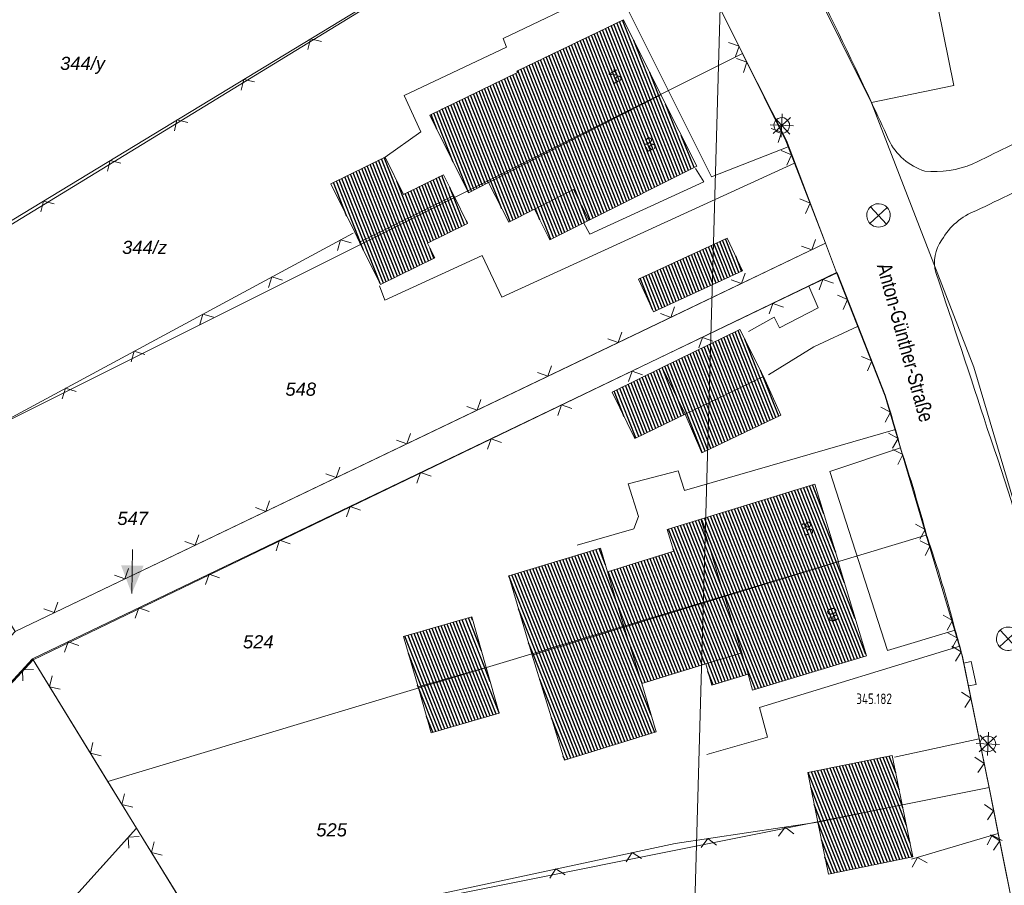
# Model space of a CAD drawing. Header units: metres. Extents: x 345144 to 348639, y 5629211 to 5635235.
# Tile 897 of 1056: x 347822 to 347885, y 5630616 to 5630671. Entities that reach past the tile are written whole.
import ezdxf
from ezdxf.enums import TextEntityAlignment as Align

# ---------------------------------------------------------------- set-up
doc = ezdxf.new("R2010")
doc.units = ezdxf.units.M
doc.header["$MEASUREMENT"] = 0
for name, color, linetype in [('065-066 Ver_Entsorgung', 7, 'Continuous'), ('065-066 Ver_Entsorgung Ausg.', 7, 'Continuous'), ('081-083 Topographie', 7, 'Continuous'), ('AX Flurstück', 7, 'Continuous'), ('AX Gebäude', 7, 'Continuous'), ('Blatt', 7, 'Continuous'), ('Definitionslinie', 7, 'Continuous'), ('MG Präsentationsobjekt - Linie', 7, 'Continuous'), ('Präsentationsobjekt -Text (punktförmig)', 7, 'Continuous'), ('Strasse Lokation', 7, 'Continuous')]:
    doc.layers.add(name, color=color, linetype=linetype)
doc.styles.add('ARIAL', font='arial.ttf', dxfattribs={"height": 1})
doc.styles.add('ARIALIT', font='ariali.ttf', dxfattribs={"height": 1})
doc.styles.add('DIN-6776-IT', font='txt', dxfattribs={"height": 1})
pattern_1 = [(111.5294117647, (0, 0), (-0.186045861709, -0.07339575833), [])]

# ---------------------------------------------------------------- blocks, each defined once
blk = doc.blocks.new('alk_3504_nrw')
at = {"color": 134, "lineweight": 5, "true_color": 0x00b2b2, "flags": 128}
for points in [[(-0.729333, -0.684), (-0.707333, -0.707333), (0.707333, 0.707333)], [(-0.707333, 0.707333), (0.707333, -0.707333)]]:
    blk.add_lwpolyline(points, dxfattribs=at)
at = {"color": 134, "lineweight": 5, "true_color": 0x00b2b2}
for start, end in [(90, -90), (-90, 90)]:
    blk.add_arc((0, 0), 1, start, end, dxfattribs=at)
blk = doc.blocks.new('alk_5742_nrw')
at = {"color": 134, "lineweight": 5, "true_color": 0x00b2b2, "flags": 128}
for points in [[(0, -1), (0, 1)], [(1, 0), (-1, 0)], [(0.707333, -0.707333), (-0.707333, 0.707333)], [(-0.707333, -0.707333), (0.707333, 0.707333)]]:
    blk.add_lwpolyline(points, dxfattribs=at)
at = {"color": 134, "lineweight": 5, "true_color": 0x00b2b2}
for start, end in [(0, 180), (180, 0)]:
    blk.add_arc((0, 0), 0.666667, start, end, dxfattribs=at)
blk = doc.blocks.new('swc_strasseneinlauf')
at = {"color": 7, "lineweight": 5, "flags": 128}
blk.add_lwpolyline([(-1, 0), (-1, -0.666667), (1, -0.666667), (1, 0)], dxfattribs=at)

msp = doc.modelspace()

# ---------------------------------------------------------------- hatches: boundary and pattern name
at = {"layer": 'AX Gebäude', "true_color": 0x4f4f4f}
h = msp.add_hatch(dxfattribs=at)
h.set_pattern_fill('_USER', color=251, scale=0.2, angle=111.52941176, style=0, pattern_type=0)
h.set_pattern_definition(pattern_1)
h.paths.add_polyline_path([(347852.17, 5630660.917), (347850.881, 5630660.263), (347848.417, 5630665.232), (347854.027, 5630667.951), (347853.981, 5630668.04), (347860.797, 5630671.329), (347863.201, 5630666.522)], flags=0)
h = msp.add_hatch(dxfattribs=at)
h.set_pattern_fill('_USER', color=251, scale=0.2, angle=111.52941176, style=0, pattern_type=0)
h.set_pattern_definition(pattern_1)
h.paths.add_polyline_path([(347852.17, 5630660.917), (347863.201, 5630666.522), (347865.493, 5630661.954), (347858.604, 5630658.497), (347857.612, 5630660.47), (347855.109, 5630659.209), (347853.46, 5630658.376)], flags=0)
h = msp.add_hatch(dxfattribs=at)
h.set_pattern_fill('_USER', color=251, scale=0.2, angle=111.52941176, style=0, pattern_type=0)
h.set_pattern_definition(pattern_1)
h.paths.add_polyline_path([(347849.947, 5630660.079), (347843.925, 5630657.099), (347843.612, 5630657.732), (347842.084, 5630660.828), (347845.549, 5630662.538), (347846.727, 5630660.152), (347849.286, 5630661.416)], flags=0)
h = msp.add_hatch(dxfattribs=at)
h.set_pattern_fill('_USER', color=251, scale=0.2, angle=111.52941176, style=0, pattern_type=0)
h.set_pattern_definition(pattern_1)
h.paths.add_polyline_path([(347858.604, 5630658.497), (347856.1, 5630657.238), (347855.109, 5630659.209), (347857.612, 5630660.47)], flags=0)
h = msp.add_hatch(dxfattribs=at)
h.set_pattern_fill('_USER', color=251, scale=0.2, angle=111.52941176, style=0, pattern_type=0)
h.set_pattern_definition(pattern_1)
h.paths.add_polyline_path([(347843.925, 5630657.099), (347849.947, 5630660.079), (347850.831, 5630658.294), (347848.272, 5630657.027), (347848.732, 5630656.098), (347845.269, 5630654.383)], flags=0)
h = msp.add_hatch(dxfattribs=at)
h.set_pattern_fill('_USER', color=251, scale=0.2, angle=111.52941176, style=0, pattern_type=0)
h.set_pattern_definition(pattern_1)
h.paths.add_polyline_path([(347861.762, 5630654.737), (347867.445, 5630657.361), (347868.413, 5630655.264), (347862.73, 5630652.64)], flags=0)
h = msp.add_hatch(dxfattribs=at)
h.set_pattern_fill('_USER', color=251, scale=0.2, angle=111.52941176, style=0, pattern_type=0)
h.set_pattern_definition(pattern_1)
h.paths.add_polyline_path([(347863.286, 5630649.078), (347868.256, 5630651.518), (347869.769, 5630648.504), (347864.742, 5630646.093)], flags=0)
h = msp.add_hatch(dxfattribs=at)
h.set_pattern_fill('_USER', color=251, scale=0.2, angle=111.52941176, style=0, pattern_type=0)
h.set_pattern_definition(pattern_1)
h.paths.add_polyline_path([(347864.742, 5630646.093), (347861.534, 5630644.543), (347860.077, 5630647.508), (347863.286, 5630649.078)], flags=0)
h = msp.add_hatch(dxfattribs=at)
h.set_pattern_fill('_USER', color=251, scale=0.2, angle=111.52941176, style=0, pattern_type=0)
h.set_pattern_definition(pattern_1)
h.paths.add_polyline_path([(347864.742, 5630646.093), (347869.769, 5630648.504), (347870.86, 5630646.021), (347865.82, 5630643.631)], flags=0)
h = msp.add_hatch(dxfattribs=at)
h.set_pattern_fill('_USER', color=251, scale=0.2, angle=111.52941176, style=0, pattern_type=0)
h.set_pattern_definition(pattern_1)
h.paths.add_polyline_path([(347865.747, 5630639.367), (347873.036, 5630641.623), (347874.566, 5630636.654), (347874.533, 5630636.642), (347867.255, 5630634.428)], flags=0)
h = msp.add_hatch(dxfattribs=at)
h.set_pattern_fill('_USER', color=251, scale=0.2, angle=111.52941176, style=0, pattern_type=0)
h.set_pattern_definition(pattern_1)
h.paths.add_polyline_path([(347859.781, 5630636.004), (347864.02, 5630637.322), (347863.592, 5630638.707), (347865.747, 5630639.367), (347867.255, 5630634.428), (347860.855, 5630632.477)], flags=0)
h = msp.add_hatch(dxfattribs=at)
h.set_pattern_fill('_USER', color=251, scale=0.2, angle=111.52941176, style=0, pattern_type=0)
h.set_pattern_definition(pattern_1)
h.paths.add_polyline_path([(347854.968, 5630630.672), (347853.468, 5630635.75), (347859.325, 5630637.517), (347859.781, 5630636.004), (347860.855, 5630632.477)], flags=0)
h = msp.add_hatch(dxfattribs=at)
h.set_pattern_fill('_USER', color=251, scale=0.2, angle=111.52941176, style=0, pattern_type=0)
h.set_pattern_definition(pattern_1)
h.paths.add_polyline_path([(347867.255, 5630634.428), (347874.533, 5630636.642), (347876.34, 5630630.629), (347869.063, 5630628.434), (347868.775, 5630629.452), (347868.364, 5630630.816)], flags=0)
h = msp.add_hatch(dxfattribs=at)
h.set_pattern_fill('_USER', color=251, scale=0.2, angle=111.52941176, style=0, pattern_type=0)
h.set_pattern_definition(pattern_1)
h.paths.add_polyline_path([(347860.855, 5630632.477), (347867.255, 5630634.428), (347868.364, 5630630.816), (347866.063, 5630630.121), (347861.978, 5630628.857)], flags=0)
h = msp.add_hatch(dxfattribs=at)
h.set_pattern_fill('_USER', color=251, scale=0.2, angle=111.52941176, style=0, pattern_type=0)
h.set_pattern_definition(pattern_1)
h.paths.add_polyline_path([(347847.665, 5630628.645), (347846.738, 5630631.862), (347851.093, 5630633.12), (347852.014, 5630629.892)], flags=0)
h = msp.add_hatch(dxfattribs=at)
h.set_pattern_fill('_USER', color=251, scale=0.2, angle=111.52941176, style=0, pattern_type=0)
h.set_pattern_definition(pattern_1)
h.paths.add_polyline_path([(347854.968, 5630630.672), (347860.855, 5630632.477), (347861.978, 5630628.857), (347862.899, 5630625.763), (347857.024, 5630623.969)], flags=0)
h = msp.add_hatch(dxfattribs=at)
h.set_pattern_fill('_USER', color=251, scale=0.2, angle=111.52941176, style=0, pattern_type=0)
h.set_pattern_definition(pattern_1)
h.paths.add_polyline_path([(347866.063, 5630630.121), (347868.364, 5630630.816), (347868.775, 5630629.452), (347866.465, 5630628.755)], flags=0)
h = msp.add_hatch(dxfattribs=at)
h.set_pattern_fill('_USER', color=251, scale=0.2, angle=111.52941176, style=0, pattern_type=0)
h.set_pattern_definition(pattern_1)
h.paths.add_polyline_path([(347847.665, 5630628.645), (347852.014, 5630629.892), (347852.854, 5630626.959), (347848.507, 5630625.713)], flags=0)
h = msp.add_hatch(dxfattribs=at)
h.set_pattern_fill('_USER', color=251, scale=0.2, angle=111.52941176, style=0, pattern_type=0)
h.set_pattern_definition(pattern_1)
h.paths.add_polyline_path([(347873.233, 5630620.001), (347872.591, 5630623.161), (347877.998, 5630624.26), (347878.64, 5630621.1)], flags=0)
h = msp.add_hatch(dxfattribs=at)
h.set_pattern_fill('_USER', color=251, scale=0.2, angle=111.52941176, style=0, pattern_type=0)
h.set_pattern_definition(pattern_1)
h.paths.add_polyline_path([(347873.233, 5630620.001), (347878.64, 5630621.1), (347879.317, 5630617.768), (347873.91, 5630616.669)], flags=0)
at = {"layer": 'MG Präsentationsobjekt - Linie', "true_color": 0x5e5e5e}
msp.add_hatch(color=251, dxfattribs=at).paths.add_polyline_path([(347828.664957, 5630636.426098), (347830.104622, 5630636.395066), (347829.346, 5630634.611)], flags=0)

# ---------------------------------------------------------------- linework, layer by layer
at = {"layer": '081-083 Topographie', "color": 7, "linetype": 'Continuous', "lineweight": 5, "flags": 128}
for points in [[(347817.613, 5630656.027), (347846.873, 5630673.809), (347846.873, 5630673.809), (347861.414, 5630682.57)], [(347861.414, 5630682.57), (347863.439, 5630679.196), (347863.439, 5630679.196), (347865.095, 5630675.867), (347865.095, 5630675.867), (347865.735, 5630674.582), (347865.735, 5630674.582), (347868.425, 5630669.177), (347868.425, 5630669.177), (347871.19, 5630663.581), (347871.19, 5630663.581), (347871.336, 5630663.204), (347871.336, 5630663.204), (347871.745, 5630662.146), (347871.745, 5630662.146), (347873.725, 5630657.024), (347873.725, 5630657.024), (347862.972, 5630651.874), (347862.972, 5630651.874), (347821.893, 5630632.201)], [(347865.095, 5630675.867), (347853.097, 5630670.135), (347853.097, 5630670.135), (347853.311, 5630669.571), (347853.311, 5630669.571), (347846.773, 5630666.488), (347846.773, 5630666.488), (347847.843, 5630664.163), (347847.843, 5630664.163), (347845.549, 5630662.538)], [(347865.735, 5630674.582), (347860.95, 5630672.24), (347860.95, 5630672.24), (347866.433, 5630661.288), (347866.433, 5630661.288), (347871.336, 5630663.204)], [(347845.205, 5630654.309), (347845.547, 5630653.381), (347845.547, 5630653.381), (347851.762, 5630656.244), (347851.762, 5630656.244), (347853.023, 5630653.588), (347853.023, 5630653.588), (347871.745, 5630662.146)], [(347865.404, 5630661.813), (347865.941, 5630660.966), (347865.941, 5630660.966), (347858.656, 5630657.602), (347858.656, 5630657.602), (347858.247, 5630658.349)], [(347815.509, 5630642.569), (347843.503, 5630657.679)], [(347822.992, 5630630.435), (347872.659, 5630654.273), (347872.659, 5630654.273), (347874.469, 5630655.142), (347874.469, 5630655.142), (347875.817, 5630651.716), (347875.817, 5630651.716), (347877.553, 5630647.302)], [(347868.795, 5630651.389), (347870.437, 5630652.3), (347870.437, 5630652.3), (347870.777, 5630651.614), (347870.777, 5630651.614), (347873.264, 5630652.904), (347873.264, 5630652.904), (347872.659, 5630654.273)], [(347870.079, 5630648.611), (347872.986, 5630650.411), (347872.986, 5630650.411), (347875.817, 5630651.716)], [(347878.526, 5630643.937), (347873.997, 5630642.428), (347873.997, 5630642.428), (347877.696, 5630630.965), (347877.696, 5630630.965), (347882.024, 5630632.275)], [(347791.244, 5630595.92), (347822.992, 5630630.435)], [(347822.992, 5630630.435), (347827.798, 5630622.625), (347827.798, 5630622.625), (347829.645, 5630619.617)], [(347882.495, 5630630.53), (347883.553, 5630625.318), (347883.553, 5630625.318), (347884.188, 5630622.186), (347884.188, 5630622.186), (347884.774, 5630619.266)], [(347878.134, 5630624.151), (347883.553, 5630625.318)], [(347834.19, 5630612.219), (347864.099, 5630618.633), (347864.099, 5630618.633), (347873.235, 5630619.983)], [(347818.569, 5630607.315), (347829.645, 5630619.617)], [(347829.645, 5630619.617), (347834.19, 5630612.219)], [(347884.774, 5630619.266), (347885.944, 5630613.429), (347885.944, 5630613.429), (347886.072, 5630612.616), (347886.072, 5630612.616), (347886.291, 5630611.233), (347886.291, 5630611.233), (347887.067, 5630606.327), (347887.067, 5630606.327), (347887.114, 5630606.027), (347887.114, 5630606.027), (347887.931, 5630600.862), (347887.931, 5630600.862), (347888.169, 5630599.349), (347888.169, 5630599.349), (347889.956, 5630588.049), (347889.956, 5630588.049), (347853.132, 5630582.15)], [(347879.222, 5630617.623), (347884.774, 5630619.266)]]:
    msp.add_lwpolyline(points, dxfattribs=at)
at = {"layer": '081-083 Topographie', "color": 7, "linetype": 'Continuous', "lineweight": 5}
for centre, radius, start, end in [((347570.632, 5630523.595), 337.561099, 24.96045512, 26.63511391), ((347570.632, 5630523.595), 337.560391, 24.51472538, 24.96045512), ((347527.25, 5631393.723), 813.588828, -64.05905321, -63.722367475), ((347881.24, 5630665.315), 3.851646, -154.51938696, -107.59277046), ((347880.716, 5630667.838), 6.226976, -95.89919793, -66.98869337), ((347649.39, 5631148.772), 542.684645, -64.46148172, -63.91457604), ((347884.862, 5630655.137), 4.250797, 110.82266737, 150.31697693), ((347883.192, 5630655.791), 2.489666, 144.34995671, -165.10416104), ((346776.899, 5630285.331), 1164.187338, 18.005088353, 18.521682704), ((347769.312, 5630614.038), 113.236954, 15.93087002, 17.08293831), ((347687.276, 5630577.886), 207.9872, 15.81923812, 18.87853548), ((347796.359, 5630621.895), 85.072342, 15.01653608, 15.8423379), ((347771.414, 5630608.824), 112.720465, 15.14718913, 18.14995832), ((347792.357, 5630608.575), 92.746964, 14.8053496, 18.67855634), ((347757.978, 5630596.627), 129.066611, 15.56562444, 16.03344768), ((347819.817, 5630615.103), 64.549059, 13.82741778, 14.4965219)]:
    msp.add_arc(centre, radius, start, end, dxfattribs=at)
at = {"layer": 'AX Flurstück', "color": 8, "linetype": 'Continuous', "lineweight": 13, "true_color": 0x808080, "flags": 128}
for points in [[(347890.653, 5630583.658), (347889.956, 5630588.049), (347887.102, 5630606.032), (347885.944, 5630613.429), (347884.191, 5630622.213), (347882.479, 5630630.583), (347880.158, 5630638.358), (347877.532, 5630647.253), (347874.432, 5630655.16), (347873.725, 5630657.024), (347871.231, 5630663.597), (347868.425, 5630669.178), (347863.438, 5630679.197), (347861.414, 5630682.571), (347854.33, 5630694.156), (347846.136, 5630705.526), (347844.005, 5630708.255), (347837.423, 5630715.744), (347832.337, 5630721.317), (347827.506, 5630726.097), (347819.741, 5630733.436), (347818.349, 5630734.634), (347809.825, 5630742.075)], [(347823.689, 5630737.989), (347836.557, 5630725.679), (347848.673, 5630711.828), (347851.149, 5630708.495), (347859.269, 5630697.518), (347860.086, 5630696.184), (347863.979, 5630689.792), (347868.642, 5630682.147), (347876.672, 5630666.011), (347883.21, 5630649.104), (347888.324, 5630631.874), (347890.92, 5630619.431), (347891.863, 5630614.299)], [(347871.78, 5630687.233), (347921.4, 5630697.756), (347923.582, 5630700.954), (347924.722, 5630695.458), (347933.428, 5630697.254), (347946.24, 5630637.846), (347943.442, 5630627.725), (347890.92, 5630619.431), (347888.324, 5630631.874), (347883.21, 5630649.104), (347876.672, 5630666.011), (347868.642, 5630682.147)], [(347801.901, 5630658.915), (347854.33, 5630694.156), (347861.414, 5630682.571), (347810.228, 5630651.251), (347801.901, 5630658.915)], [(347810.228, 5630651.251), (347861.414, 5630682.571), (347863.438, 5630679.197), (347868.425, 5630669.178), (347815.424, 5630642.691), (347810.228, 5630651.251)], [(347815.424, 5630642.691), (347868.425, 5630669.178), (347871.231, 5630663.597), (347873.725, 5630657.024), (347821.892, 5630632.201), (347815.594, 5630642.443), (347815.424, 5630642.691)], [(347821.892, 5630632.201), (347873.725, 5630657.024), (347874.432, 5630655.16), (347823.047, 5630630.368), (347791.244, 5630595.919), (347789.815, 5630597.233), (347821.892, 5630632.201)], [(347823.047, 5630630.368), (347874.432, 5630655.16), (347877.532, 5630647.253), (347880.158, 5630638.358), (347827.814, 5630622.586), (347823.047, 5630630.368)], [(347827.814, 5630622.586), (347880.158, 5630638.358), (347882.479, 5630630.583), (347884.191, 5630622.213), (347834.211, 5630612.206), (347829.644, 5630619.617), (347827.814, 5630622.586)], [(347829.644, 5630619.617), (347800.577, 5630587.337), (347791.244, 5630595.919), (347823.047, 5630630.368), (347827.814, 5630622.586), (347829.644, 5630619.617)], [(347887.102, 5630606.032), (347842.505, 5630598.916), (347836.51, 5630608.522), (347834.211, 5630612.206), (347884.191, 5630622.213), (347885.944, 5630613.429), (347887.102, 5630606.032)], [(347836.51, 5630608.522), (347808.153, 5630576.86), (347800.727, 5630583.817), (347800.577, 5630587.337), (347829.644, 5630619.617), (347834.211, 5630612.206), (347836.51, 5630608.522)]]:
    msp.add_lwpolyline(points, dxfattribs=at)
at = {"layer": 'AX Gebäude', "color": 7, "linetype": 'Continuous', "lineweight": 5, "flags": 128}
for points in [[(347852.17, 5630660.917), (347850.881, 5630660.263), (347848.417, 5630665.232), (347854.027, 5630667.951), (347853.981, 5630668.04), (347860.797, 5630671.329), (347863.201, 5630666.522), (347852.17, 5630660.917)], [(347852.17, 5630660.917), (347863.201, 5630666.522), (347865.493, 5630661.954), (347858.604, 5630658.497), (347857.612, 5630660.47), (347855.109, 5630659.209), (347853.46, 5630658.376), (347852.17, 5630660.917)], [(347849.947, 5630660.079), (347843.925, 5630657.099), (347843.612, 5630657.732), (347842.084, 5630660.828), (347845.549, 5630662.538), (347846.727, 5630660.152), (347849.286, 5630661.416), (347849.947, 5630660.079)], [(347858.604, 5630658.497), (347856.1, 5630657.238), (347855.109, 5630659.209), (347857.612, 5630660.47), (347858.604, 5630658.497)], [(347843.925, 5630657.099), (347849.947, 5630660.079), (347850.831, 5630658.294), (347848.272, 5630657.027), (347848.732, 5630656.098), (347845.269, 5630654.383), (347843.925, 5630657.099)], [(347861.762, 5630654.737), (347867.445, 5630657.361), (347868.413, 5630655.264), (347862.73, 5630652.64), (347861.762, 5630654.737)], [(347863.286, 5630649.078), (347868.256, 5630651.518), (347869.769, 5630648.504), (347864.742, 5630646.093), (347863.286, 5630649.078)], [(347864.742, 5630646.093), (347861.534, 5630644.543), (347860.077, 5630647.508), (347863.286, 5630649.078), (347864.742, 5630646.093)], [(347864.742, 5630646.093), (347869.769, 5630648.504), (347870.86, 5630646.021), (347865.82, 5630643.631), (347864.742, 5630646.093)], [(347865.747, 5630639.367), (347873.036, 5630641.623), (347874.566, 5630636.654), (347874.533, 5630636.642), (347867.255, 5630634.428), (347865.747, 5630639.367)], [(347859.781, 5630636.004), (347864.02, 5630637.322), (347863.592, 5630638.707), (347865.747, 5630639.367), (347867.255, 5630634.428), (347860.855, 5630632.477), (347859.781, 5630636.004)], [(347854.968, 5630630.672), (347853.468, 5630635.75), (347859.325, 5630637.517), (347859.781, 5630636.004), (347860.855, 5630632.477), (347854.968, 5630630.672)], [(347867.255, 5630634.428), (347874.533, 5630636.642), (347876.34, 5630630.629), (347869.063, 5630628.434), (347868.775, 5630629.452), (347868.364, 5630630.816), (347867.255, 5630634.428)], [(347860.855, 5630632.477), (347867.255, 5630634.428), (347868.364, 5630630.816), (347866.063, 5630630.121), (347861.978, 5630628.857), (347860.855, 5630632.477)], [(347847.665, 5630628.645), (347846.738, 5630631.862), (347851.093, 5630633.12), (347852.014, 5630629.892), (347847.665, 5630628.645)], [(347854.968, 5630630.672), (347860.855, 5630632.477), (347861.978, 5630628.857), (347862.899, 5630625.763), (347857.024, 5630623.969), (347854.968, 5630630.672)], [(347866.063, 5630630.121), (347868.364, 5630630.816), (347868.775, 5630629.452), (347866.465, 5630628.755), (347866.063, 5630630.121)], [(347847.665, 5630628.645), (347852.014, 5630629.892), (347852.854, 5630626.959), (347848.507, 5630625.713), (347847.665, 5630628.645)], [(347873.233, 5630620.001), (347872.591, 5630623.161), (347877.998, 5630624.26), (347878.64, 5630621.1), (347873.233, 5630620.001)], [(347873.233, 5630620.001), (347878.64, 5630621.1), (347879.317, 5630617.768), (347873.91, 5630616.669), (347873.233, 5630620.001)]]:
    msp.add_lwpolyline(points, dxfattribs=at)
at = {"layer": 'Blatt', "color": 205, "linetype": 'Continuous', "lineweight": 5, "true_color": 0x873099, "flags": 128}
for points in [[(347360.632, 5630452.215), (347367.669, 5630702.092), (347867.426, 5630688.019), (347860.388, 5630438.144), (347360.632, 5630452.215)], [(347867.426, 5630688.019), (348009.874, 5630684.008), (348023.631, 5630546.345), (348034.821, 5630453.592), (348035.781, 5630433.206), (347860.388, 5630438.144), (347867.426, 5630688.019)]]:
    msp.add_lwpolyline(points, dxfattribs=at)
at = {"layer": 'Definitionslinie', "color": 219, "linetype": 'Continuous', "lineweight": 5, "true_color": 0x5c3d57, "flags": 128}
msp.add_lwpolyline([(347876.664, 5630666.043), (347881.936, 5630667.125), (347879.956, 5630676.923)], dxfattribs=at)
at = {"layer": 'Definitionslinie', "color": 7, "linetype": 'Continuous', "lineweight": 5, "flags": 128}
for points in [[(347853.097, 5630670.135), (347865.095, 5630675.867)], [(347865.735, 5630674.582), (347868.425, 5630669.177)], [(347817.613, 5630656.027), (347846.873, 5630673.809)], [(347860.95, 5630672.24), (347866.433, 5630661.288)], [(347841.476, 5630669.944), (347840.789, 5630670.111), (347840.621, 5630669.424)], [(347841.476, 5630669.944), (347840.789, 5630670.111), (347840.621, 5630669.424)], [(347853.097, 5630670.135), (347853.311, 5630669.571)], [(347867.969, 5630668.971), (347868.194, 5630669.641), (347867.523, 5630669.866)], [(347867.969, 5630668.971), (347868.194, 5630669.641), (347867.523, 5630669.866)], [(347846.773, 5630666.488), (347853.311, 5630669.571)], [(347868.425, 5630669.177), (347871.19, 5630663.581)], [(347868.473, 5630667.951), (347868.7, 5630668.62), (347868.03, 5630668.847)], [(347868.473, 5630667.951), (347868.7, 5630668.62), (347868.03, 5630668.847)], [(347837.203, 5630667.347), (347836.516, 5630667.515), (347836.348, 5630666.828)], [(347837.203, 5630667.347), (347836.516, 5630667.515), (347836.348, 5630666.828)], [(347846.773, 5630666.488), (347847.843, 5630664.163)], [(347832.93, 5630664.75), (347832.243, 5630664.918), (347832.075, 5630664.231)], [(347832.93, 5630664.75), (347832.243, 5630664.918), (347832.075, 5630664.231)], [(347845.549, 5630662.538), (347847.843, 5630664.163)], [(347870.688, 5630663.468), (347870.915, 5630664.138), (347870.245, 5630664.364)], [(347870.688, 5630663.468), (347870.915, 5630664.138), (347870.245, 5630664.364)], [(347871.19, 5630663.581), (347871.336, 5630663.204)], [(347866.433, 5630661.288), (347871.336, 5630663.204)], [(347871.254, 5630662.028), (347871.541, 5630662.675), (347870.894, 5630662.961)], [(347871.254, 5630662.028), (347871.541, 5630662.675), (347870.894, 5630662.961)], [(347871.336, 5630663.204), (347871.745, 5630662.146)], [(347828.657, 5630662.154), (347827.97, 5630662.321), (347827.802, 5630661.634)], [(347828.657, 5630662.154), (347827.97, 5630662.321), (347827.802, 5630661.634)], [(347853.023, 5630653.588), (347871.745, 5630662.146)], [(347865.404, 5630661.813), (347865.941, 5630660.966)], [(347871.745, 5630662.146), (347873.725, 5630657.024)], [(347858.656, 5630657.602), (347865.941, 5630660.966)], [(347824.384, 5630659.557), (347823.697, 5630659.725), (347823.53, 5630659.038)], [(347824.384, 5630659.557), (347823.697, 5630659.725), (347823.53, 5630659.038)], [(347872.449, 5630658.938), (347872.735, 5630659.585), (347872.088, 5630659.871)], [(347872.449, 5630658.938), (347872.735, 5630659.585), (347872.088, 5630659.871)], [(347858.247, 5630658.349), (347858.656, 5630657.602)], [(347815.509, 5630642.569), (347843.503, 5630657.679)], [(347843.383, 5630657.046), (347842.706, 5630657.249), (347842.503, 5630656.571)], [(347843.383, 5630657.046), (347842.706, 5630657.249), (347842.503, 5630656.571)], [(347872.191, 5630656.844), (347872.858, 5630656.609), (347873.093, 5630657.276)], [(347872.191, 5630656.844), (347872.858, 5630656.609), (347873.093, 5630657.276)], [(347862.972, 5630651.874), (347873.725, 5630657.024)], [(347845.547, 5630653.381), (347851.762, 5630656.244)], [(347851.762, 5630656.244), (347853.023, 5630653.588)], [(347838.983, 5630654.671), (347838.306, 5630654.874), (347838.103, 5630654.196)], [(347838.983, 5630654.671), (347838.306, 5630654.874), (347838.103, 5630654.196)], [(347867.682, 5630654.684), (347868.349, 5630654.449), (347868.584, 5630655.116)], [(347867.682, 5630654.684), (347868.349, 5630654.449), (347868.584, 5630655.116)], [(347872.659, 5630654.273), (347874.469, 5630655.142)], [(347874.231, 5630654.473), (347873.564, 5630654.708), (347873.33, 5630654.04)], [(347874.231, 5630654.473), (347873.564, 5630654.708), (347873.33, 5630654.04)], [(347874.469, 5630655.142), (347875.817, 5630651.716)], [(347822.992, 5630630.435), (347872.659, 5630654.273)], [(347845.205, 5630654.309), (347845.547, 5630653.381)], [(347872.659, 5630654.273), (347873.264, 5630652.904)], [(347874.861, 5630652.781), (347875.143, 5630653.429), (347874.495, 5630653.711)], [(347874.861, 5630652.781), (347875.143, 5630653.429), (347874.495, 5630653.711)], [(347863.172, 5630652.524), (347863.839, 5630652.289), (347864.074, 5630652.956)], [(347863.172, 5630652.524), (347863.839, 5630652.289), (347864.074, 5630652.956)], [(347871.031, 5630652.937), (347870.364, 5630653.171), (347870.129, 5630652.504)], [(347871.031, 5630652.937), (347870.364, 5630653.171), (347870.129, 5630652.504)], [(347870.777, 5630651.614), (347873.264, 5630652.904)], [(347834.583, 5630652.296), (347833.906, 5630652.499), (347833.703, 5630651.821)], [(347834.583, 5630652.296), (347833.906, 5630652.499), (347833.703, 5630651.821)], [(347868.795, 5630651.389), (347870.437, 5630652.3)], [(347870.437, 5630652.3), (347870.777, 5630651.614)], [(347821.893, 5630632.201), (347862.972, 5630651.874)], [(347872.986, 5630650.411), (347875.817, 5630651.716)], [(347875.817, 5630651.716), (347877.553, 5630647.302)], [(347859.804, 5630650.911), (347860.471, 5630650.676), (347860.706, 5630651.343)], [(347859.804, 5630650.911), (347860.471, 5630650.676), (347860.706, 5630651.343)], [(347866.523, 5630650.774), (347865.856, 5630651.008), (347865.622, 5630650.341)], [(347866.523, 5630650.774), (347865.856, 5630651.008), (347865.622, 5630650.341)], [(347870.079, 5630648.611), (347872.986, 5630650.411)], [(347830.183, 5630649.921), (347829.506, 5630650.124), (347829.303, 5630649.447)], [(347830.183, 5630649.921), (347829.506, 5630650.124), (347829.303, 5630649.447)], [(347876.403, 5630648.861), (347876.685, 5630649.509), (347876.037, 5630649.791)], [(347876.403, 5630648.861), (347876.685, 5630649.509), (347876.037, 5630649.791)], [(347855.294, 5630648.751), (347855.961, 5630648.516), (347856.196, 5630649.183)], [(347855.294, 5630648.751), (347855.961, 5630648.516), (347856.196, 5630649.183)], [(347862.016, 5630648.61), (347861.349, 5630648.844), (347861.114, 5630648.177)], [(347862.016, 5630648.61), (347861.349, 5630648.844), (347861.114, 5630648.177)], [(347825.784, 5630647.547), (347825.106, 5630647.749), (347824.903, 5630647.072)], [(347825.784, 5630647.547), (347825.106, 5630647.749), (347824.903, 5630647.072)], [(347850.785, 5630646.592), (347851.452, 5630646.357), (347851.687, 5630647.024)], [(347850.785, 5630646.592), (347851.452, 5630646.357), (347851.687, 5630647.024)], [(347857.508, 5630646.447), (347856.841, 5630646.681), (347856.606, 5630646.014)], [(347857.508, 5630646.447), (347856.841, 5630646.681), (347856.606, 5630646.014)], [(347877.545, 5630645.591), (347877.882, 5630646.212), (347877.26, 5630646.549)], [(347877.545, 5630645.591), (347877.882, 5630646.212), (347877.26, 5630646.549)], [(347846.275, 5630644.432), (347846.942, 5630644.197), (347847.177, 5630644.864)], [(347846.275, 5630644.432), (347846.942, 5630644.197), (347847.177, 5630644.864)], [(347853, 5630644.283), (347852.333, 5630644.517), (347852.099, 5630643.85)], [(347853, 5630644.283), (347852.333, 5630644.517), (347852.099, 5630643.85)], [(347864.707, 5630641.21), (347878.2, 5630645.119)], [(347878.016, 5630643.914), (347878.365, 5630644.529), (347877.75, 5630644.878)], [(347878.016, 5630643.914), (347878.365, 5630644.529), (347877.75, 5630644.878)], [(347873.997, 5630642.428), (347878.526, 5630643.937)], [(347878.345, 5630642.876), (347878.667, 5630643.506), (347878.037, 5630643.827)], [(347878.345, 5630642.876), (347878.667, 5630643.506), (347878.037, 5630643.827)], [(347841.766, 5630642.273), (347842.433, 5630642.038), (347842.668, 5630642.704)], [(347841.766, 5630642.273), (347842.433, 5630642.038), (347842.668, 5630642.704)], [(347848.493, 5630642.12), (347847.826, 5630642.354), (347847.591, 5630641.687)], [(347848.493, 5630642.12), (347847.826, 5630642.354), (347847.591, 5630641.687)], [(347861.1, 5630641.633), (347864.3, 5630642.472)], [(347864.3, 5630642.472), (347864.707, 5630641.21)], [(347873.997, 5630642.428), (347877.696, 5630630.965)], [(347861.1, 5630641.633), (347861.754, 5630639.54)], [(347837.256, 5630640.113), (347837.923, 5630639.878), (347838.158, 5630640.545)], [(347837.256, 5630640.113), (347837.923, 5630639.878), (347838.158, 5630640.545)], [(347843.985, 5630639.956), (347843.318, 5630640.191), (347843.083, 5630639.523)], [(347843.985, 5630639.956), (347843.318, 5630640.191), (347843.083, 5630639.523)], [(347861.473, 5630638.751), (347861.754, 5630639.54)], [(347879.75, 5630638.101), (347880.1, 5630638.716), (347879.485, 5630639.065)], [(347879.75, 5630638.101), (347880.1, 5630638.716), (347879.485, 5630639.065)], [(347832.747, 5630637.953), (347833.413, 5630637.718), (347833.648, 5630638.385)], [(347832.747, 5630637.953), (347833.413, 5630637.718), (347833.648, 5630638.385)], [(347857.848, 5630637.718), (347861.473, 5630638.751)], [(347839.477, 5630637.793), (347838.81, 5630638.027), (347838.576, 5630637.36)], [(347839.477, 5630637.793), (347838.81, 5630638.027), (347838.576, 5630637.36)], [(347880.102, 5630637.044), (347880.42, 5630637.676), (347879.789, 5630637.994)], [(347880.102, 5630637.044), (347880.42, 5630637.676), (347879.789, 5630637.994)], [(347828.237, 5630635.794), (347828.904, 5630635.559), (347829.139, 5630636.225)], [(347828.237, 5630635.794), (347828.904, 5630635.559), (347829.139, 5630636.225)], [(347834.97, 5630635.629), (347834.302, 5630635.864), (347834.068, 5630635.196)], [(347834.97, 5630635.629), (347834.302, 5630635.864), (347834.068, 5630635.196)], [(347823.727, 5630633.634), (347824.394, 5630633.399), (347824.629, 5630634.066)], [(347823.727, 5630633.634), (347824.394, 5630633.399), (347824.629, 5630634.066)], [(347830.462, 5630633.466), (347829.795, 5630633.7), (347829.56, 5630633.033)], [(347830.462, 5630633.466), (347829.795, 5630633.7), (347829.56, 5630633.033)], [(347881.508, 5630632.275), (347881.86, 5630632.888), (347881.246, 5630633.24)], [(347881.508, 5630632.275), (347881.86, 5630632.888), (347881.246, 5630633.24)], [(347877.696, 5630630.965), (347882.024, 5630632.275)], [(347881.824, 5630631.151), (347882.169, 5630631.768), (347881.551, 5630632.113)], [(347881.824, 5630631.151), (347882.169, 5630631.768), (347881.551, 5630632.113)], [(347825.954, 5630631.302), (347825.287, 5630631.537), (347825.053, 5630630.869)], [(347825.954, 5630631.302), (347825.287, 5630631.537), (347825.053, 5630630.869)], [(347869.502, 5630627.324), (347882.311, 5630631.261)], [(347882.041, 5630630.289), (347882.404, 5630630.896), (347881.797, 5630631.259)], [(347882.041, 5630630.289), (347882.404, 5630630.896), (347881.797, 5630631.259)], [(347791.244, 5630595.92), (347822.992, 5630630.435)], [(347822.992, 5630630.435), (347827.798, 5630622.625)], [(347882.495, 5630630.53), (347883.553, 5630625.318)], [(347823.057, 5630629.767), (347822.35, 5630629.737), (347822.38, 5630629.031)], [(347823.057, 5630629.767), (347822.35, 5630629.737), (347822.38, 5630629.031)], [(347824.249, 5630629.347), (347824.085, 5630628.659), (347824.773, 5630628.495)], [(347824.249, 5630629.347), (347824.085, 5630628.659), (347824.773, 5630628.495)], [(347882.633, 5630627.335), (347883.024, 5630627.924), (347882.435, 5630628.315)], [(347882.633, 5630627.335), (347883.024, 5630627.924), (347882.435, 5630628.315)], [(347869.502, 5630627.324), (347870.018, 5630625.438)], [(347826.869, 5630625.089), (347826.705, 5630624.401), (347827.393, 5630624.237)], [(347826.869, 5630625.089), (347826.705, 5630624.401), (347827.393, 5630624.237)], [(347866.132, 5630624.318), (347870.018, 5630625.438)], [(347878.134, 5630624.151), (347883.553, 5630625.318)], [(347883.553, 5630625.318), (347884.188, 5630622.186)], [(347883.48, 5630623.163), (347883.871, 5630623.752), (347883.281, 5630624.143)], [(347883.48, 5630623.163), (347883.871, 5630623.752), (347883.281, 5630624.143)], [(347827.798, 5630622.625), (347829.645, 5630619.617)], [(347884.188, 5630622.186), (347884.774, 5630619.266)], [(347828.886, 5630621.809), (347828.722, 5630621.121), (347829.409, 5630620.957)], [(347828.886, 5630621.809), (347828.722, 5630621.121), (347829.409, 5630620.957)], [(347884.089, 5630620.137), (347884.481, 5630620.726), (347883.892, 5630621.118)], [(347884.089, 5630620.137), (347884.481, 5630620.726), (347883.892, 5630621.118)], [(347864.099, 5630618.633), (347873.235, 5630619.983)], [(347818.569, 5630607.315), (347829.645, 5630619.617)], [(347829.645, 5630619.617), (347834.19, 5630612.219)], [(347871.708, 5630619.252), (347871.14, 5630619.673), (347870.719, 5630619.106)], [(347871.708, 5630619.252), (347871.14, 5630619.673), (347870.719, 5630619.106)], [(347829.831, 5630619.077), (347829.125, 5630619.04), (347829.162, 5630618.334)], [(347829.831, 5630619.077), (347829.125, 5630619.04), (347829.162, 5630618.334)], [(347830.773, 5630618.736), (347830.609, 5630618.048), (347831.297, 5630617.884)], [(347830.773, 5630618.736), (347830.609, 5630618.048), (347831.297, 5630617.884)], [(347866.762, 5630618.521), (347866.194, 5630618.943), (347865.772, 5630618.375)], [(347866.762, 5630618.521), (347866.194, 5630618.943), (347865.772, 5630618.375)], [(347879.222, 5630617.623), (347884.774, 5630619.266)], [(347885.017, 5630618.816), (347884.395, 5630619.154), (347884.058, 5630618.533)], [(347885.017, 5630618.816), (347884.395, 5630619.154), (347884.058, 5630618.533)], [(347884.476, 5630618.21), (347884.868, 5630618.799), (347884.279, 5630619.191)], [(347884.476, 5630618.21), (347884.868, 5630618.799), (347884.279, 5630619.191)], [(347884.774, 5630619.266), (347885.944, 5630613.429)], [(347834.19, 5630612.219), (347864.099, 5630618.633)], [(347861.96, 5630617.663), (347861.367, 5630618.047), (347860.983, 5630617.453)], [(347861.96, 5630617.663), (347861.367, 5630618.047), (347860.983, 5630617.453)], [(347880.222, 5630617.398), (347879.601, 5630617.735), (347879.263, 5630617.114)], [(347880.222, 5630617.398), (347879.601, 5630617.735), (347879.263, 5630617.114)], [(347857.071, 5630616.615), (347856.478, 5630616.999), (347856.094, 5630616.405)], [(347857.071, 5630616.615), (347856.478, 5630616.999), (347856.094, 5630616.405)]]:
    msp.add_lwpolyline(points, dxfattribs=at)
at = {"layer": 'Definitionslinie', "color": 7, "linetype": 'Continuous', "lineweight": 5}
for centre, radius, start, end in [((347570.632, 5630523.595), 337.561099, 24.96045512, 26.63511391), ((347570.632, 5630523.595), 337.560391, 24.51472538, 24.96045512), ((347527.25, 5631393.723), 813.588828, -64.05905321, -63.722367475), ((347881.24, 5630665.315), 3.851646, -154.51938696, -107.59277046), ((347880.716, 5630667.838), 6.226976, -95.89919793, -66.98869337), ((347649.39, 5631148.772), 542.684645, -64.46148172, -63.91457604), ((347884.862, 5630655.137), 4.250797, 110.82266737, 150.31697693), ((347883.192, 5630655.791), 2.489666, 144.34995671, -165.10416104), ((346776.899, 5630285.331), 1164.187846, 18.005088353, 18.521682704), ((347769.312, 5630614.038), 113.236954, 15.93087002, 17.08293831), ((347687.276, 5630577.886), 207.987338, 15.81923812, 18.87853548), ((347796.359, 5630621.895), 85.072342, 15.01653608, 15.8423379), ((347771.414, 5630608.824), 112.720465, 15.14718913, 18.14995832), ((347792.357, 5630608.575), 92.746964, 14.8053496, 18.67855634), ((347757.978, 5630596.627), 129.066611, 15.56562444, 16.03344768), ((347819.817, 5630615.103), 64.549059, 13.82741778, 14.4965219)]:
    msp.add_arc(centre, radius, start, end, dxfattribs=at)
at = {"layer": 'MG Präsentationsobjekt - Linie', "color": 251, "linetype": 'Continuous', "lineweight": 13, "true_color": 0x5e5e5e, "flags": 128}
msp.add_lwpolyline([(347829.346, 5630634.611), (347829.407, 5630637.441)], dxfattribs=at)

# ---------------------------------------------------------------- block references
at = {"layer": '065-066 Ver_Entsorgung', "xscale": 0.75, "yscale": 0.75}
for name, p, rotation in [('alk_5742_nrw', (347870.926, 5630664.569), -2.326094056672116), ('alk_3504_nrw', (347877.118, 5630658.809), -2.325521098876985), ('alk_3504_nrw', (347885.404, 5630631.721), -2.326094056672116), ('alk_5742_nrw', (347884.113, 5630624.998), -2.325521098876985)]:
    msp.add_blockref(name, p, dxfattribs=dict(at, rotation=rotation))
at = {"layer": '065-066 Ver_Entsorgung Ausg.', "xscale": 0.75, "yscale": 0.75, "rotation": 101.7375946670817}
msp.add_blockref('swc_strasseneinlauf', (347882.716, 5630629.441), dxfattribs=at)

# ---------------------------------------------------------------- texts
at = {"layer": '065-066 Ver_Entsorgung Ausg.', "color": 134, "true_color": 0x00b2b2, "style": 'DIN-6776-IT', "width": 0.8}
msp.add_text('345.182', height=0.6762, dxfattribs=at).set_placement((347875.695, 5630627.548))
at = {"layer": 'Präsentationsobjekt -Text (punktförmig)', "color": 8, "true_color": 0x808080, "style": 'ARIALIT'}
for s, p in [('344/y', (347826.204, 5630668.537)), ('344/z', (347830.17, 5630656.765)), ('548', (347840.159, 5630647.694)), ('547', (347829.407, 5630639.426)), ('524', (347837.444, 5630631.532)), ('525', (347842.133, 5630619.502))]:
    msp.add_text(s, height=0.8421, dxfattribs=at).set_placement(p, align=Align.MIDDLE_CENTER)
at = {"layer": 'Präsentationsobjekt -Text (punktförmig)', "color": 7, "style": 'ARIAL'}
for s, height, rotation, p in [('54', 0.5894698, 119.17519403, (347860.528, 5630667.844)), ('56', 0.5894698, 117.45634334, (347862.707, 5630663.492)), ('58', 0.58947, 107.11660864, (347872.841, 5630638.859)), ('60', 0.5894701, 106.72633575, (347874.479, 5630633.348))]:
    msp.add_text(s, height=height, rotation=rotation, dxfattribs=at).set_placement(p, align=Align.CENTER)
at = {"layer": 'Strasse Lokation', "color": 219, "true_color": 0x5c3d57, "style": 'ARIAL', "width": 0.8}
msp.add_text('Anton-Günther-Straße', height=0.94657504, rotation=-74.63409404, dxfattribs=at).set_placement((347876.999, 5630655.602))

doc.saveas('drawing.dxf')
